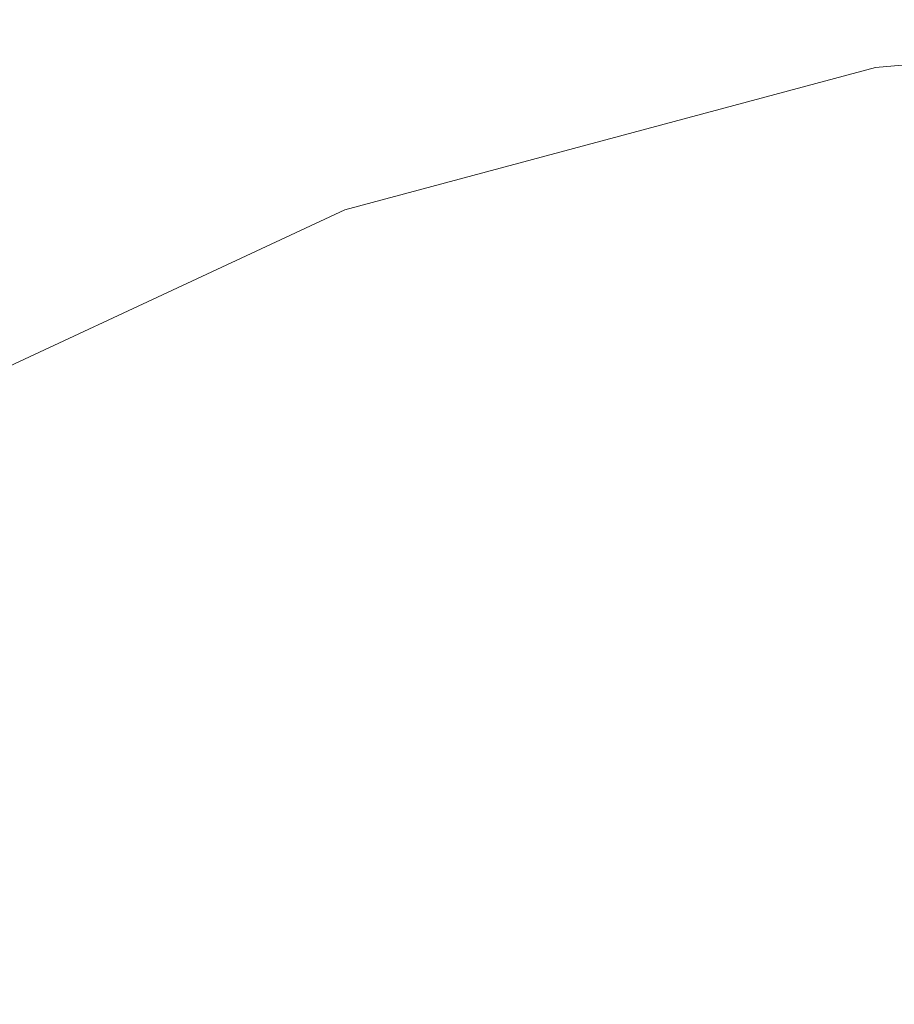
# Model space of a CAD drawing. Header units: millimetres. Extents: x -526411 to -400573, y 47353 to 130199.
# Tile 416 of 543: x -471704 to -471426, y 116034 to 116347. Entities that reach past the tile are written whole.
import ezdxf

# ---------------------------------------------------------------- set-up
doc = ezdxf.new("R2010")
doc.units = ezdxf.units.MM
doc.layers.add('75_--', color=7, linetype='Continuous', lineweight=18)
doc.layers.add('m-pg-03_AI_dwg', color=8, linetype='Continuous', lineweight=18)

# ---------------------------------------------------------------- blocks, each defined once
blk = doc.blocks.new('m-pg-03_AI_dwg_block 5267-644235-3e Verdieping - Percelen telling LI')
at = {"layer": '75_--', "color": 213, "lineweight": 13, "flags": 128}
blk.add_lwpolyline([(-244.589, 1390.08), (-252.425, 1389.395), (-260.022, 1387.36), (-267.15, 1384.036), (-273.593, 1379.526), (-279.155, 1373.964), (-283.667, 1367.522), (-286.991, 1360.394), (-289.027, 1352.797), (-289.713, 1344.962)], dxfattribs=at)
blk = doc.blocks.new('m-pg-03_AI_dwg_block 5245-644301-3e Verdieping - Percelen telling LI')
blk.add_blockref('m-pg-03_AI_dwg_block 5267-644235-3e Verdieping - Percelen telling LI', (0, 0))
blk = doc.blocks.new('m-pg-03_AI_dwg-638970-3e Verdieping - Percelen telling LI')
blk.add_blockref('m-pg-03_AI_dwg_block 5245-644301-3e Verdieping - Percelen telling LI', (0, 0))

msp = doc.modelspace()

# ---------------------------------------------------------------- block references
at = {"layer": 'm-pg-03_AI_dwg', "color": 133, "xscale": 22.2068924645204, "yscale": 22.2068924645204, "zscale": 22.2068924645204}
msp.add_blockref('m-pg-03_AI_dwg-638970-3e Verdieping - Percelen telling LI', (-465826.52, 85478.03), dxfattribs=at)

doc.saveas('drawing.dxf')
